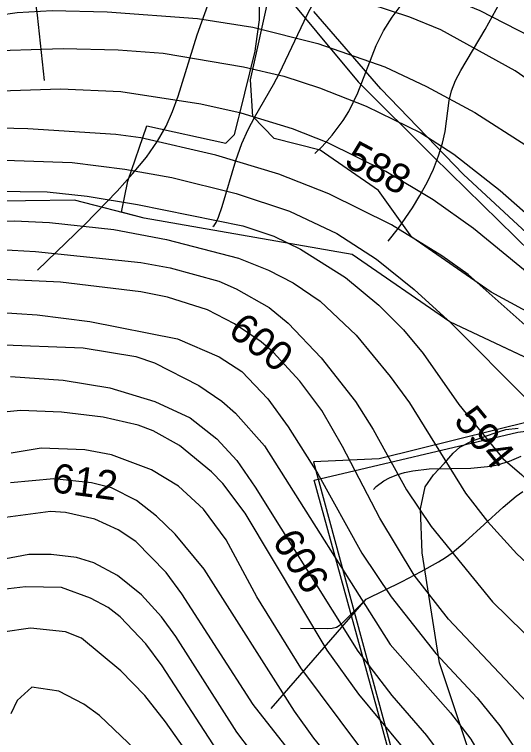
# Model space of a CAD drawing. Extents: x -709584 to -702006, y -1161789 to -1157496.
# Drawn here: x -706462.3 to -706290.5, y -1159279.4 to -1159031.9 of the extents above; entities that cross this region are included whole.
import ezdxf

# ---------------------------------------------------------------- set-up
doc = ezdxf.new("R2010")
doc.units = 0
for name, color, linetype in [('102_obvod PÚ', 7, 'Continuous'), ('103_hranice KÚ', 7, 'Continuous'), ('120_vrstevnice hlavní', 7, 'Continuous'), ('121_vrstevnice hlavní_popis', 7, 'Continuous'), ('122_vrstevnice základní', 7, 'Continuous'), ('408_BPEJ_linie', 7, 'Continuous'), ('411_akumulovaný odtok', 7, 'Continuous'), ('419_LPIS PB', 7, 'Continuous')]:
    doc.layers.add(name, color=color, linetype=linetype)

msp = doc.modelspace()

# ---------------------------------------------------------------- linework, layer by layer
at = {"layer": '102_obvod PÚ'}
msp.add_lwpolyline([(-706401.87, -1159429.12), (-706406.54, -1159405.11), (-706400.67, -1159404.71), (-706343.29, -1159392.1), (-706334.62, -1159403.85), (-706318.59, -1159400.94), (-706299.94, -1159403.23), (-706277.86, -1159385.32), (-706282.14, -1159363.07), (-706286.82, -1159364.44), (-706304.3, -1159296.31), (-706314.57, -1159309.31), (-706318.59, -1159294.62), (-706330.28, -1159298.67), (-706359.74, -1159191.3), (-706290.07, -1159174.9), (-706258.59, -1159170.97), (-706262.2, -1159161.19), (-706252.27, -1159161.78), (-706231.79, -1159158.33), (-706215.77, -1159161.38), (-706192.12, -1159167.94)], dxfattribs=at)
at = {"layer": '103_hranice KÚ'}
msp.add_lwpolyline([(-705732.21, -1159193.61), (-705919.14, -1159198.4), (-705927.86, -1159198.62), (-705930.01, -1159198.72), (-705981.99, -1159212.78), (-706044.43, -1159208.57), (-706080.07, -1159188.89), (-706110.25, -1159179.64), (-706116.44, -1159178.27), (-706133.13, -1159179.42), (-706152.12, -1159184.17), (-706177.67, -1159162.96), (-706192.12, -1159167.94), (-706215.77, -1159161.38), (-706231.79, -1159158.33), (-706252.27, -1159161.78), (-706262.2, -1159161.19), (-706313.3, -1159137.18), (-706346.78, -1159114.03), (-706417.98, -1159101.65), (-706441.77, -1159095.45), (-706475.42, -1159095.96)], dxfattribs=at)
msp.add_lwpolyline([(-705732.21, -1159193.61), (-705919.14, -1159198.4), (-705927.86, -1159198.62), (-705930.01, -1159198.72), (-705981.99, -1159212.78), (-706044.43, -1159208.57), (-706080.07, -1159188.89), (-706110.25, -1159179.64), (-706116.44, -1159178.27), (-706133.13, -1159179.42), (-706152.12, -1159184.17), (-706177.67, -1159162.96), (-706192.12, -1159167.94), (-706215.77, -1159161.38), (-706231.79, -1159158.33), (-706252.27, -1159161.78), (-706262.2, -1159161.19), (-706313.3, -1159137.18), (-706346.78, -1159114.03), (-706417.98, -1159101.65), (-706441.77, -1159095.45), (-706475.42, -1159095.96)], dxfattribs=at)
at = {"layer": '120_vrstevnice hlavní'}
for points in [[(-706176.41, -1159124.39), (-706181.99, -1159121.81), (-706201.58, -1159107.37), (-706215.31, -1159095.79), (-706241.34, -1159071.76), (-706259.5, -1159056.89), (-706285.82, -1159039.44), (-706302.98, -1159030.72), (-706320.14, -1159023.56), (-706341.59, -1159016.13), (-706375.91, -1159006.83), (-706393.08, -1159003.69), (-706418.82, -1159001.54), (-706437.12, -1159001.11), (-706456.57, -1159002.69), (-706514.06, -1159009.55), (-706548.39, -1159014.55), (-706565.96, -1159016.25)], [(-706187.03, -1159242.28), (-706197.21, -1159228.05), (-706208.76, -1159215.69), (-706225.25, -1159199.21), (-706251.21, -1159173.3), (-706276.23, -1159148.27), (-706307.12, -1159120.96), (-706316.13, -1159114.52), (-706333.3, -1159103.94), (-706354.75, -1159093.36), (-706371.91, -1159086.63), (-706393.36, -1159080.05), (-706419.1, -1159074.19), (-706427.68, -1159073.05), (-706457.72, -1159071.05), (-706515.21, -1159069.76), (-706532.37, -1159071.19), (-706549.53, -1159073.91), (-706574.08, -1159081.34)], [(-706238.05, -1159421.43), (-706240.91, -1159411.7), (-706246.06, -1159372.8), (-706250.63, -1159348.49), (-706254.07, -1159333.91), (-706258.36, -1159319.32), (-706263.93, -1159304.73), (-706271.8, -1159289), (-706286.82, -1159267.55), (-706313.84, -1159238.94), (-706325.57, -1159223.78), (-706337.3, -1159204.33), (-706350.03, -1159179.74), (-706357.18, -1159167.44), (-706364.62, -1159157.43), (-706373.77, -1159147.56), (-706377.92, -1159143.98), (-706387.07, -1159137.83), (-706396.22, -1159132.97), (-706409.95, -1159128.68), (-706419.1, -1159126.82), (-706446.56, -1159123.53), (-706495.47, -1159121.24)], [(-706302.26, -1159449.17), (-706303.26, -1159385.96), (-706305.26, -1159371.37), (-706310.56, -1159347.06), (-706314.42, -1159332.47), (-706317.71, -1159322.75), (-706323, -1159311.88), (-706330.72, -1159300.58), (-706364.33, -1159255.53), (-706379.34, -1159231.22), (-706389.93, -1159211.77), (-706397.65, -1159201.19), (-706406.23, -1159193.32), (-706415.39, -1159187.75), (-706429.11, -1159182.6), (-706438.27, -1159180.88), (-706453.14, -1159180.31), (-706463.44, -1159182.02)], [(-706375.06, -1159423.15), (-706363.47, -1159395.69), (-706359.04, -1159377.38), (-706358.89, -1159359.07), (-706360.9, -1159349.92), (-706366.33, -1159338.2), (-706372.91, -1159327.47), (-706410.67, -1159273.98), (-706417.67, -1159264.97), (-706425.97, -1159256.53), (-706439.41, -1159245.38), (-706444.85, -1159243.23), (-706456.86, -1159241.95), (-706466.3, -1159243.38)]]:
    msp.add_lwpolyline(points, dxfattribs=at)
at = {"layer": '122_vrstevnice základní'}
for points in [[(-706183.11, -1159143.81), (-706199.72, -1159131.83), (-706210.3, -1159124.96), (-706217.6, -1159118.96), (-706231.33, -1159103.65), (-706248.77, -1159085.92), (-706263.65, -1159071.9), (-706276.09, -1159061.61), (-706290.96, -1159051.17), (-706316.42, -1159037.15), (-706327, -1159032.86), (-706347.6, -1159026)], [(-706569.16, -1159041.88), (-706555.83, -1159040.44), (-706524.93, -1159036.58), (-706495.76, -1159035.44), (-706480.31, -1159034.01), (-706461.44, -1159031.29), (-706449.42, -1159030.57), (-706430.55, -1159031), (-706399.65, -1159033.29), (-706380.78, -1159036.29), (-706358.47, -1159041.87), (-706335.58, -1159049.88), (-706321.28, -1159056.6), (-706304.84, -1159065.47), (-706287.39, -1159076.62), (-706271.94, -1159088.64), (-706223.75, -1159135.97), (-706216.02, -1159142.55), (-706200.43, -1159156.33), (-706190.54, -1159163.06)], [(-706570.73, -1159054.45), (-706528.08, -1159048.31), (-706474.88, -1159044.45), (-706445.7, -1159043.59), (-706426.83, -1159044.02), (-706411.38, -1159045.16), (-706383.92, -1159049.88), (-706370.19, -1159053.03), (-706357.89, -1159057.03), (-706342.02, -1159063.32), (-706323.29, -1159072.48), (-706311.99, -1159079.77), (-706296.11, -1159092.21), (-706259.93, -1159123.96), (-706248.78, -1159134.83), (-706239.48, -1159145.84), (-706231.26, -1159153.59), (-706220.87, -1159161.68)], [(-706188.97, -1159212.71), (-706200.7, -1159199.83), (-706217.37, -1159183.52), (-706238.64, -1159165.47), (-706283.67, -1159122.82), (-706305.27, -1159105.23), (-706318.99, -1159095.36), (-706335.3, -1159085.63), (-706355.32, -1159075.77), (-706367.19, -1159071.05), (-706384.78, -1159065.76), (-706398.51, -1159062.61), (-706425.97, -1159058.46), (-706446.56, -1159057.46), (-706484.32, -1159058.75)], [(-706498.62, -1159080.63), (-706442.56, -1159082.63), (-706424.54, -1159084.92), (-706408.52, -1159087.78), (-706386.5, -1159093.21), (-706368.19, -1159099.22), (-706352.03, -1159106.94), (-706338.44, -1159115.67), (-706325.57, -1159126.11), (-706312.84, -1159137.55), (-706286.53, -1159164.01), (-706265.36, -1159187.75), (-706255.64, -1159197.04), (-706228.68, -1159220.2), (-706211.88, -1159238.37), (-706205.44, -1159246.95), (-706198.15, -1159258.39), (-706189.71, -1159275.56)], [(-706497.48, -1159092.07), (-706451.14, -1159092.64), (-706437.41, -1159094.07), (-706420.25, -1159096.93), (-706384.21, -1159104.23), (-706373.62, -1159107.8), (-706364.47, -1159112.23), (-706349.03, -1159121.96), (-706337.59, -1159131.4), (-706329.15, -1159139.84), (-706322.43, -1159147.99), (-706310.27, -1159165.44), (-706295.25, -1159183.88), (-706288.68, -1159189.46), (-706246.06, -1159232.08), (-706229.18, -1159251.67), (-706222.75, -1159262.4), (-706213.02, -1159284.42), (-706203.73, -1159316.46), (-706202.01, -1159324.47), (-706197.86, -1159354.5), (-706195.14, -1159366.51)], [(-706504.34, -1159103.51), (-706462.29, -1159102.51), (-706450.28, -1159103.08), (-706428.26, -1159105.51), (-706410.24, -1159108.95), (-706385.64, -1159115.38), (-706375.34, -1159119.39), (-706366.9, -1159123.82), (-706357.75, -1159130.11), (-706345.45, -1159141.7), (-706333.73, -1159155.85), (-706327.15, -1159164.86), (-706307.98, -1159195.75), (-706300.4, -1159205.48), (-706290.39, -1159216.49), (-706278.66, -1159227.5), (-706262.22, -1159240.8), (-706248.2, -1159253.53), (-706244.77, -1159258.11), (-706237.91, -1159269.55), (-706233.19, -1159280.99)], [(-706471.16, -1159112.09), (-706455.14, -1159113.09), (-706419.1, -1159116.81), (-706409.09, -1159118.67), (-706392.36, -1159123.25), (-706386.5, -1159125.82), (-706375.2, -1159132.26), (-706368.62, -1159137.55), (-706357.32, -1159149.42), (-706345.59, -1159164.43), (-706339.59, -1159174.02), (-706328.15, -1159194.61), (-706319.71, -1159207.2), (-706298.69, -1159232.94), (-706266.79, -1159264.26), (-706261.36, -1159271.55), (-706254.78, -1159282.99), (-706250.78, -1159292.15), (-706244.63, -1159317.32), (-706235.33, -1159367.66), (-706230.9, -1159385.96), (-706227.61, -1159404.27), (-706221.03, -1159420.28)], [(-706468.59, -1159133.83), (-706454.57, -1159134.69), (-706436.55, -1159136.98), (-706406.52, -1159142.98), (-706392.22, -1159149.13), (-706384.49, -1159154.14), (-706375.63, -1159163.43), (-706368.62, -1159173.02), (-706358.61, -1159188.89), (-706343.45, -1159216.35), (-706333.44, -1159231.22), (-706318.14, -1159250.67), (-706303.98, -1159265.83), (-706296.26, -1159275.41), (-706280.81, -1159298.29), (-706276.95, -1159305.87), (-706268.8, -1159328.76), (-706260.65, -1159360.79), (-706256.78, -1159383.67), (-706254.64, -1159411.13), (-706249.92, -1159431.73)], [(-706468.87, -1159144.84), (-706438.84, -1159145.99), (-706420.82, -1159148.99), (-706414.38, -1159151.13), (-706399.23, -1159158.86), (-706391.36, -1159164.29), (-706386.64, -1159168.44), (-706376.77, -1159179.59), (-706333.73, -1159247.53), (-706313.13, -1159270.98), (-706306.12, -1159279.99), (-706293.82, -1159301.3), (-706286.39, -1159317.32), (-706279.67, -1159335.62), (-706274.23, -1159356.22), (-706268.51, -1159404.27), (-706266.51, -1159427.15)], [(-706463.72, -1159155.85), (-706445.7, -1159157.14), (-706429.69, -1159159.72), (-706414.24, -1159164.43), (-706402.23, -1159170.01), (-706393.08, -1159177.16), (-706386.21, -1159184.6), (-706379.92, -1159193.75), (-706344.88, -1159249.81), (-706333.15, -1159264.97), (-706321.28, -1159278.7), (-706314.13, -1159288.43), (-706306.7, -1159300.3), (-706300.4, -1159312.45), (-706295.97, -1159323.89), (-706291.11, -1159339.91), (-706285.96, -1159362.79), (-706283.53, -1159381.1), (-706282.1, -1159406.27), (-706279.38, -1159433.73)], [(-706292.25, -1159430.3), (-706294.4, -1159380.24), (-706296.83, -1159356.22), (-706301.69, -1159337.34), (-706312.7, -1159309.88), (-706322.43, -1159293.15), (-706330.15, -1159281.85), (-706344.45, -1159264.54), (-706355.32, -1159249.53), (-706383.35, -1159202.62), (-706391.07, -1159192.47), (-706394.93, -1159188.46), (-706405.8, -1159179.45), (-706414.81, -1159174.45), (-706419.96, -1159172.44), (-706431.98, -1159169.73), (-706446.28, -1159168.01), (-706460.29, -1159167.44), (-706477.45, -1159169.15)], [(-706317.85, -1159436.88), (-706313.85, -1159404.84), (-706313.42, -1159388.82), (-706314.7, -1159372.8), (-706316.56, -1159359.07), (-706321.85, -1159340.77), (-706331.72, -1159317.89), (-706334.3, -1159313.31), (-706346.45, -1159296.15), (-706359.9, -1159279.56), (-706366.48, -1159270.41), (-706397.37, -1159221.78), (-706407.38, -1159209.77), (-706413.67, -1159203.62), (-706420.53, -1159198.33), (-706429.12, -1159193.9), (-706435.98, -1159192.18), (-706448.85, -1159190.89), (-706463.72, -1159192.18)], [(-706331.29, -1159440.02), (-706325.72, -1159398.83), (-706324.43, -1159380.53), (-706326, -1159362.22), (-706328.15, -1159353.07), (-706334.58, -1159334.76), (-706338.02, -1159327.9), (-706355.18, -1159300.44), (-706380.63, -1159268.12), (-706405.09, -1159230.22), (-706410.38, -1159222.93), (-706420.82, -1159212.34), (-706426.83, -1159208.34), (-706434.83, -1159204.62), (-706444.85, -1159202.33), (-706450, -1159202.05), (-706465.44, -1159204.05)], [(-706347.88, -1159438.3), (-706339.73, -1159408.56), (-706336.73, -1159390.25), (-706336.16, -1159369.66), (-706337.01, -1159360.51), (-706338.87, -1159351.35), (-706341.88, -1159342.2), (-706348.17, -1159330.04), (-706367.48, -1159302.16), (-706386.21, -1159277.56), (-706407.09, -1159244.81), (-706411.95, -1159238.09), (-706418.82, -1159230.51), (-706427.11, -1159223.93), (-706435.12, -1159219.64), (-706441.13, -1159217.78), (-706449.71, -1159216.78), (-706457.43, -1159216.78), (-706467.73, -1159218.64)], [(-706361.47, -1159427.72), (-706354.32, -1159409.42), (-706349.17, -1159393.4), (-706347.03, -1159381.96), (-706347.03, -1159363.65), (-706348.03, -1159356.79), (-706355.32, -1159338.48), (-706364.04, -1159322.46), (-706368.62, -1159315.6), (-706388.5, -1159290.72), (-706411.81, -1159254.82), (-706417.39, -1159247.38), (-706426.11, -1159238.09), (-706430.26, -1159234.94), (-706436.27, -1159231.65), (-706446.28, -1159228.07), (-706458.58, -1159227.79), (-706466.3, -1159228.79)], [(-706408.09, -1159448.32), (-706393.79, -1159409.84), (-706381.78, -1159385.39), (-706377.77, -1159375.38), (-706376.06, -1159369.37), (-706373.62, -1159353.93), (-706374.63, -1159345.35), (-706376.06, -1159340.2), (-706381.78, -1159329.19), (-706388.36, -1159320.18), (-706416.1, -1159288.14), (-706433.26, -1159271.84), (-706438.55, -1159267.98), (-706447.13, -1159263.54), (-706456.38, -1159262.11), (-706461.44, -1159266.69), (-706463.58, -1159271.27)]]:
    msp.add_lwpolyline(points, dxfattribs=at)
at = {"layer": '408_BPEJ_linie'}
for points in [[(-706262.97, -1159160.83), (-706313.3, -1159137.18), (-706346.78, -1159114.03), (-706417.98, -1159101.65), (-706425.71, -1159099.64), (-706423.5, -1159089), (-706417, -1159070), (-706390, -1159076), (-706389.4, -1159075.4), (-706387, -1159073), (-706385.69, -1159067.7), (-706385.36, -1159066.34), (-706379.97, -1159044.55), (-706379.72, -1159042.8), (-706378.42, -1159033.74), (-706378.45, -1159023.46)], [(-706262.97, -1159160.83), (-706285, -1159171), (-706337.5, -1159184), (-706360, -1159185), (-706329, -1159299.5), (-706316.5, -1159298), (-706307, -1159291), (-706275, -1159384.5), (-706298.5, -1159405.5), (-706335.5, -1159406), (-706342.5, -1159393.5), (-706404.5, -1159408.5), (-706405.5, -1159425.5), (-706424.5, -1159436), (-706441, -1159442), (-706443.5, -1159462.5), (-706443.5, -1159467), (-706464.5, -1159473.5)]]:
    msp.add_lwpolyline(points, dxfattribs=at)
at = {"layer": '411_akumulovaný odtok'}
msp.add_line((-706374.49, -1159269.5), (-706341.99, -1159232), dxfattribs=at)
for points in [[(-706451.99, -1159054.5), (-706454.46, -1159032.22), (-706456.28, -1159019.5), (-706457.64, -1159013.17), (-706460.49, -1159002.09), (-706461.56, -1158999.42), (-706467.51, -1158988.09), (-706471.71, -1158978.59), (-706476.9, -1158965.4), (-706489.44, -1158931.98), (-706493.34, -1158922.06), (-706494.77, -1158918.75), (-706496.61, -1158915.21), (-706498.85, -1158911.57), (-706501.47, -1158907.98), (-706504.31, -1158904.67), (-706507.24, -1158901.79), (-706510.1, -1158899.5), (-706512.75, -1158897.91), (-706514.83, -1158897.11), (-706516.32, -1158896.84), (-706516.99, -1158897)], [(-706359.49, -1159079.5), (-706357.01, -1159077.09), (-706353.62, -1159073.27), (-706349.88, -1159068.27), (-706347.93, -1159065.1), (-706344.78, -1159058.75), (-706338.55, -1159042.6), (-706336.05, -1159037.54), (-706333.02, -1159032.84), (-706329.64, -1159028.35), (-706324.27, -1159021.77), (-706294.82, -1158987.17), (-706290.98, -1158982.26), (-706288.96, -1158979.35), (-706285.28, -1158973.19), (-706283.85, -1158970.2), (-706282.8, -1158967.43), (-706282.24, -1158965.3), (-706281.95, -1158963.6), (-706281.99, -1158962)], [(-706334.49, -1159109.5), (-706330.9, -1159105.02), (-706326.13, -1159098.13), (-706323.56, -1159093.94), (-706321.09, -1159089.42), (-706318.96, -1159084.87), (-706317.19, -1159080.33), (-706315.84, -1159075.97), (-706314.96, -1159071.99), (-706313.57, -1159061.42), (-706312.74, -1159058.05), (-706311.38, -1159054.55), (-706309.63, -1159051.13), (-706301.3, -1159037.09), (-706295.02, -1159025.51)], [(-706454.49, -1159119.5), (-706438.22, -1159103.81), (-706427.2, -1159092.42), (-706421.91, -1159086.5), (-706417.19, -1159080.72), (-706413.33, -1159075.29), (-706410.46, -1159070.21), (-706408.21, -1159065.13), (-706406.32, -1159059.89), (-706399.79, -1159038.88), (-706395.56, -1159027.12)], [(-706394.49, -1159104.5), (-706394.02, -1159104.21), (-706393.34, -1159103.13), (-706392.5, -1159101.33), (-706391.21, -1159097.69), (-706386.6, -1159081.86), (-706384.51, -1159076.04), (-706382.4, -1159071.32), (-706380.12, -1159066.92), (-706373.67, -1159055.86), (-706371.63, -1159051.99), (-706362.19, -1159032.08), (-706360.15, -1159028.22)], [(-706339.49, -1159194.5), (-706338.57, -1159193.47), (-706335.88, -1159191.52), (-706333.97, -1159190.48), (-706331.53, -1159189.49), (-706328.82, -1159188.68), (-706325.97, -1159188.07), (-706320.36, -1159187.4), (-706306.19, -1159187.17), (-706299.31, -1159186.54), (-706297.07, -1159186.1), (-706292.91, -1159184.81), (-706288.91, -1159183.08)], [(-706341.99, -1159232), (-706329.7, -1159226), (-706323.13, -1159222.61), (-706317.22, -1159219.28), (-706314.82, -1159217.75), (-706312.56, -1159216.17), (-706308.04, -1159212.47), (-706295.14, -1159200.54), (-706290.7, -1159196.84), (-706288.39, -1159195.16)], [(-706364.49, -1159242), (-706355.08, -1159242.07), (-706353.56, -1159241.98), (-706352.13, -1159241.65), (-706350.89, -1159240.87), (-706349.74, -1159239.84), (-706341.99, -1159232)]]:
    msp.add_lwpolyline(points, dxfattribs=at)
at = {"layer": '419_LPIS PB'}
for points in [[(-706228.59, -1159288.02), (-706234.85, -1159255.15), (-706241.36, -1159222.52), (-706243.61, -1159213.24), (-706244.36, -1159204.71), (-706244.61, -1159178.11), (-706253.3, -1159168), (-706265.94, -1159140.78), (-706277.7, -1159138.6), (-706299.2, -1159127), (-706326.3, -1159108.1), (-706337.8, -1159092.19), (-706357.7, -1159078.4), (-706373.4, -1159074.4), (-706380.7, -1159066.8), (-706381.5, -1159054.3), (-706375.1, -1159024.9)], [(-706370.11, -1159024.26), (-706358.82, -1159038.01), (-706344.71, -1159054.95), (-706318.95, -1159080.7), (-706285.44, -1159113.51), (-706272.74, -1159125.5), (-706264.62, -1159136.09), (-706256.51, -1159153.37), (-706252.98, -1159161.49), (-706249.46, -1159166.78), (-706243.81, -1159171.36), (-706220.88, -1159178.77), (-706199.36, -1159186.53), (-706187.72, -1159193.59)], [(-706191.6, -1159186.89), (-706206.42, -1159181.24), (-706230.41, -1159172.42), (-706240.99, -1159168.54), (-706248.75, -1159162.9), (-706251.92, -1159156.2), (-706255.81, -1159148.08), (-706261.1, -1159134.32), (-706272.74, -1159119.86), (-706290.02, -1159103.98), (-706308.72, -1159086.7), (-706336.94, -1159057.42), (-706359.87, -1159030.96)], [(-706297.32, -1159312.5), (-706316.84, -1159253.78), (-706322.84, -1159216.14), (-706323.35, -1159201.09), (-706321.84, -1159193.56), (-706318.97, -1159189.54), (-706315.21, -1159185.53), (-706312.21, -1159182.02), (-706309.95, -1159180.01), (-706305.95, -1159178), (-706298.19, -1159175.24), (-706294.19, -1159173.99), (-706289.93, -1159173.48)]]:
    msp.add_lwpolyline(points, dxfattribs=at)

# ---------------------------------------------------------------- texts
at = {"layer": '121_vrstevnice hlavní_popis'}
for s, rotation, p in [('588', 331.9889, (-706349.92, -1159083.52)), ('600', 322.0633, (-706389.71, -1159141.13)), ('594', 309.2926, (-706312.35, -1159171.09)), ('612', 352.4334, (-706449.9, -1159195.34)), ('606', 301.8811, (-706374.38, -1159212.08))]:
    msp.add_text(s, height=10, rotation=rotation, dxfattribs=at).set_placement(p)

doc.saveas('drawing.dxf')
